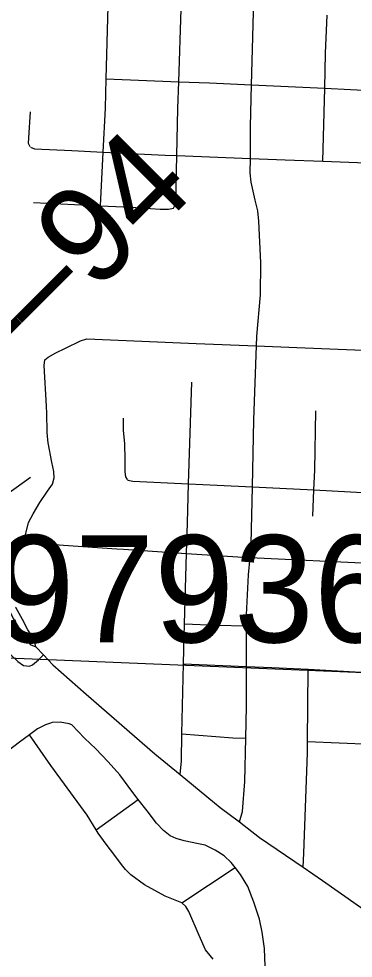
# Model space of a CAD drawing. Extents: x -157.2 to -99.3, y 12.2 to 46.2.
# Drawn here: x -147.009 to -146.666, y 34.992 to 35.956 of the extents above; entities that cross this region are included whole.
import ezdxf

# ---------------------------------------------------------------- set-up
doc = ezdxf.new("R2010")
doc.units = 0
for name, color, linetype in [('tdCoCityStreetMajor', 7, 'Continuous'), ('tdCoCityStreetMinor', 7, 'Continuous'), ('tdCoSectLine', 7, 'Continuous'), ('tdCoStrucDivPri', 7, 'Continuous'), ('tdCoStrucPriMaintName', 7, 'Continuous'), ('tdCoTwpBndryShd', 7, 'Continuous'), ('tdStHwyPriRefPost1', 7, 'Continuous')]:
    doc.layers.add(name, color=color, linetype=linetype)

msp = doc.modelspace()

# ---------------------------------------------------------------- linework, layer by layer
at = {"layer": 'tdCoCityStreetMajor'}
for points in [[(-147.01851, 35.34891), (-147.01437, 35.34032), (-147.00623, 35.32676), (-146.99711, 35.31369), (-146.99119, 35.31147)], [(-146.99119, 35.31147), (-146.99291, 35.31936), (-146.99933, 35.32873), (-147.00475, 35.33934), (-147.00848, 35.34549), (-147.01185, 35.35185), (-147.01192, 35.352)], [(-146.99119, 35.31147), (-146.99119, 35.31147), (-146.98333, 35.30315)], [(-146.98333, 35.30315), (-146.97375, 35.293), (-146.93972, 35.26267), (-146.86919, 35.20151), (-146.8431, 35.18012), (-146.80211, 35.14651), (-146.78246, 35.13153), (-146.76167, 35.11569), (-146.71711, 35.08508), (-146.69706, 35.0713), (-146.66153, 35.04634), (-146.63738, 35.02938), (-146.59005, 34.99614), (-146.57277, 34.984), (-146.55089, 34.9686), (-146.53573, 34.95793), (-146.50199, 34.93419), (-146.48054, 34.92087), (-146.46673, 34.91569), (-146.45785, 34.91396), (-146.44795, 34.91308)]]:
    msp.add_lwpolyline(points, dxfattribs=at)
at = {"layer": 'tdCoCityStreetMinor'}
for p, q in [((-146.91906, 35.89434), (-146.84473, 35.89151)), ((-146.69676, 35.80987), (-146.69491, 35.88486)), ((-146.92476, 35.7641), (-146.92209, 35.81918)), ((-146.69676, 35.80987), (-146.62199, 35.80693)), ((-146.85012, 35.76172), (-146.84915, 35.76365)), ((-146.82669, 35.62284), (-146.76497, 35.62035)), ((-146.83451, 35.47879), (-146.83113, 35.58293)), ((-146.89719, 35.48316), (-146.8968, 35.48256)), ((-146.70716, 35.44557), (-146.70604, 35.47234)), ((-146.96268, 35.41581), (-146.90807, 35.412)), ((-146.83984, 35.2939), (-146.77523, 35.29126)), ((-146.71251, 35.21401), (-146.71197, 35.28827)), ((-146.71251, 35.21401), (-146.64759, 35.21129)), ((-146.92928, 35.12354), (-146.88626, 35.1546)), ((-146.84157, 35.04861), (-146.78683, 35.08474))]:
    msp.add_line(p, q, dxfattribs=at)
for points in [[(-146.84473, 35.89151), (-146.84213, 35.96607), (-146.8405, 36.01276), (-146.83957, 36.041), (-146.83711, 36.11593)], [(-146.76998, 35.88832), (-146.76907, 35.92481), (-146.76794, 35.96291), (-146.76611, 36.02443), (-146.7656, 36.03774), (-146.76274, 36.11266)], [(-146.92209, 35.81918), (-146.91991, 35.8643), (-146.91906, 35.89434), (-146.91693, 35.969), (-146.91572, 36.01153), (-146.91468, 36.04384)], [(-146.69491, 35.88486), (-146.69402, 35.92078), (-146.69279, 35.95185), (-146.69245, 35.95992)], [(-146.84915, 35.76365), (-146.84765, 35.76665), (-146.84666, 35.81562), (-146.84568, 35.86406), (-146.84473, 35.89151)], [(-146.84473, 35.89151), (-146.81314, 35.8903), (-146.76998, 35.88832), (-146.69491, 35.88486), (-146.66838, 35.88364), (-146.62042, 35.88113)], [(-146.76497, 35.62035), (-146.76463, 35.63036), (-146.76068, 35.67253), (-146.76044, 35.70557), (-146.76241, 35.74823), (-146.76364, 35.75909), (-146.76635, 35.76994), (-146.77055, 35.78819), (-146.77129, 35.79805), (-146.77121, 35.81275), (-146.77104, 35.84564), (-146.76998, 35.88832), (-146.76998, 35.88832)], [(-146.99686, 35.82446), (-146.99859, 35.82816), (-146.99834, 35.83383), (-146.99662, 35.86071)], [(-146.99653, 35.8243), (-146.99267, 35.82249), (-146.95445, 35.82076), (-146.92209, 35.81918), (-146.85852, 35.81607), (-146.84666, 35.81562), (-146.77121, 35.81275), (-146.73546, 35.81139), (-146.69676, 35.80987)], [(-146.99365, 35.76739), (-146.93767, 35.76468), (-146.92476, 35.7641), (-146.89328, 35.7627), (-146.86368, 35.76073), (-146.85505, 35.76073), (-146.85012, 35.76172)], [(-146.96081, 35.6181), (-146.94538, 35.62559), (-146.93897, 35.62756), (-146.88249, 35.6251), (-146.82669, 35.62284)], [(-146.98031, 35.55832), (-146.98262, 35.60019), (-146.98188, 35.60586), (-146.97867, 35.60882), (-146.97078, 35.61326), (-146.96081, 35.6181)], [(-146.76905, 35.47554), (-146.76759, 35.54429), (-146.76497, 35.62035)], [(-146.76497, 35.62035), (-146.72368, 35.61868), (-146.63019, 35.61476), (-146.62531, 35.61456)], [(-146.97918, 35.52741), (-146.97966, 35.53163), (-146.9799, 35.55087), (-146.98031, 35.55832)], [(-146.70604, 35.47234), (-146.70518, 35.49267), (-146.70395, 35.55358)], [(-146.89719, 35.48316), (-146.89902, 35.48601), (-146.89951, 35.49094), (-146.89951, 35.50352), (-146.9, 35.51979), (-146.90124, 35.5336), (-146.90148, 35.54618)], [(-147.00275, 35.41814), (-147.00185, 35.42633), (-146.99865, 35.43891), (-146.99396, 35.44779), (-146.98706, 35.45938), (-146.97941, 35.47097), (-146.97423, 35.47836), (-146.97251, 35.48478), (-146.97275, 35.49119), (-146.97473, 35.50081), (-146.97842, 35.52078), (-146.97918, 35.52741)], [(-146.8968, 35.48256), (-146.89187, 35.48157), (-146.83451, 35.47879), (-146.80531, 35.47738), (-146.76905, 35.47554)], [(-146.8431, 35.18012), (-146.84198, 35.19427), (-146.84138, 35.22209), (-146.83984, 35.2939), (-146.83952, 35.3087), (-146.83877, 35.33503), (-146.83671, 35.40718), (-146.83582, 35.43866), (-146.83451, 35.47879)], [(-146.77149, 35.40304), (-146.7703, 35.41704), (-146.76905, 35.47554)], [(-146.76905, 35.47554), (-146.70604, 35.47234), (-146.6497, 35.46949), (-146.64057, 35.46895)], [(-147.02943, 35.41662), (-147.02152, 35.41751), (-147.00919, 35.41825), (-147.00275, 35.41814), (-146.99415, 35.418), (-146.96268, 35.41581)], [(-146.90807, 35.412), (-146.90142, 35.41153), (-146.83671, 35.40718)], [(-146.83671, 35.40718), (-146.78403, 35.40364), (-146.77149, 35.40304)], [(-146.77523, 35.29126), (-146.77523, 35.33285), (-146.77523, 35.34405), (-146.77301, 35.38523), (-146.77149, 35.40304)], [(-146.77149, 35.40304), (-146.64266, 35.39688), (-146.64266, 35.39688)], [(-146.83877, 35.33503), (-146.80629, 35.33361), (-146.77523, 35.33285)], [(-147.02702, 35.19953), (-147.03047, 35.20027), (-147.03516, 35.20693), (-147.06672, 35.25428), (-147.06943, 35.26267), (-147.07091, 35.2713), (-147.07116, 35.28116), (-147.07017, 35.28979), (-147.06795, 35.2962), (-147.06352, 35.30286), (-147.05834, 35.30706), (-147.04946, 35.31174), (-147.04305, 35.31297), (-147.03491, 35.31248), (-147.0285, 35.31051), (-147.02233, 35.30755), (-147.01617, 35.30237), (-147.00951, 35.2962), (-147.00384, 35.29226), (-146.99767, 35.29152), (-146.99447, 35.293), (-146.98855, 35.29793), (-146.98333, 35.30315)], [(-146.78246, 35.13153), (-146.77942, 35.14232), (-146.77671, 35.17315), (-146.77586, 35.21758), (-146.77523, 35.25009), (-146.77523, 35.29126)], [(-146.77523, 35.29126), (-146.74933, 35.2902), (-146.71197, 35.28827), (-146.66375, 35.28576), (-146.64578, 35.28472)], [(-146.97621, 35.23295), (-146.9814, 35.2311), (-146.98953, 35.22715), (-146.99768, 35.22107), (-147.00803, 35.21334), (-147.0211, 35.20348), (-147.02645, 35.19991)], [(-146.88626, 35.1546), (-146.89188, 35.1618), (-146.90519, 35.18005), (-146.91703, 35.19337), (-146.92961, 35.20669), (-146.9412, 35.21754), (-146.95427, 35.2311), (-146.95698, 35.23233), (-146.96635, 35.23406), (-146.97449, 35.23357), (-146.97621, 35.23295)], [(-146.90335, 35.0879), (-146.91037, 35.09695), (-146.919, 35.10878), (-146.92714, 35.12013), (-146.92928, 35.12354), (-146.93873, 35.13862), (-146.97597, 35.18967), (-146.99768, 35.22107)], [(-146.84138, 35.22209), (-146.78928, 35.21795), (-146.77586, 35.21758)], [(-146.71711, 35.08508), (-146.71629, 35.09966), (-146.71259, 35.20249), (-146.71251, 35.21401)], [(-146.78683, 35.08474), (-146.79077, 35.08979), (-146.79817, 35.0967), (-146.80729, 35.10262), (-146.81765, 35.10755), (-146.82455, 35.10903), (-146.8391, 35.11224), (-146.84724, 35.1147), (-146.85341, 35.11741), (-146.86031, 35.12284), (-146.86746, 35.13024), (-146.87708, 35.14282), (-146.88626, 35.1546)], [(-146.80926, 34.99066), (-146.81247, 34.9946), (-146.81716, 35.00028), (-146.82381, 35.01483), (-146.83417, 35.03949), (-146.83738, 35.04467), (-146.84157, 35.04861), (-146.85858, 35.05527), (-146.87979, 35.06686), (-146.89385, 35.07722), (-146.89928, 35.08264), (-146.90335, 35.0879)], [(-146.75728, 34.96542), (-146.75649, 34.96994), (-146.756, 34.98351), (-146.75674, 35.00151), (-146.75896, 35.01853), (-146.76167, 35.0316), (-146.76759, 35.04935), (-146.77375, 35.06513), (-146.78115, 35.07746), (-146.78683, 35.08474)]]:
    msp.add_lwpolyline(points, dxfattribs=at)
at = {"layer": 'tdCoSectLine'}
msp.add_lwpolyline([(-147.40224, 35.31587), (-146.64616, 35.28472)], dxfattribs=at)
at = {"layer": 'tdCoStrucDivPri'}
msp.add_lwpolyline([(-147.02448, 35.31701), (-147.0536, 35.35765), (-147.03731, 35.45632), (-146.99667, 35.48544)], dxfattribs=at)
at = {"layer": 'tdCoTwpBndryShd'}
msp.add_lwpolyline([(-147.40224, 35.31587), (-146.64616, 35.28472), (-146.52191, 35.27769), (-145.62953, 35.23574), (-145.61011, 35.23592), (-144.64089, 35.20948), (-144.59808, 35.20672), (-144.06586, 35.16839), (-143.891, 35.1616), (-143.61033, 35.16283), (-143.57171, 35.16309), (-143.35123, 35.16238), (-142.60222, 35.12329), (-142.5849, 35.12253), (-141.60609, 35.08), (-141.5855, 35.07902), (-140.60733, 35.04248)], dxfattribs=at)

# ---------------------------------------------------------------- texts
at = {"layer": 'tdCoStrucPriMaintName'}
msp.add_text('97936S076', height=0.11, dxfattribs=at).set_placement((-147.03337, 35.31591))
at = {"layer": 'tdStHwyPriRefPost1'}
msp.add_text('‒‒94', height=0.1, rotation=45, dxfattribs=at).set_placement((-147.03548, 35.56868))

doc.saveas('drawing.dxf')
